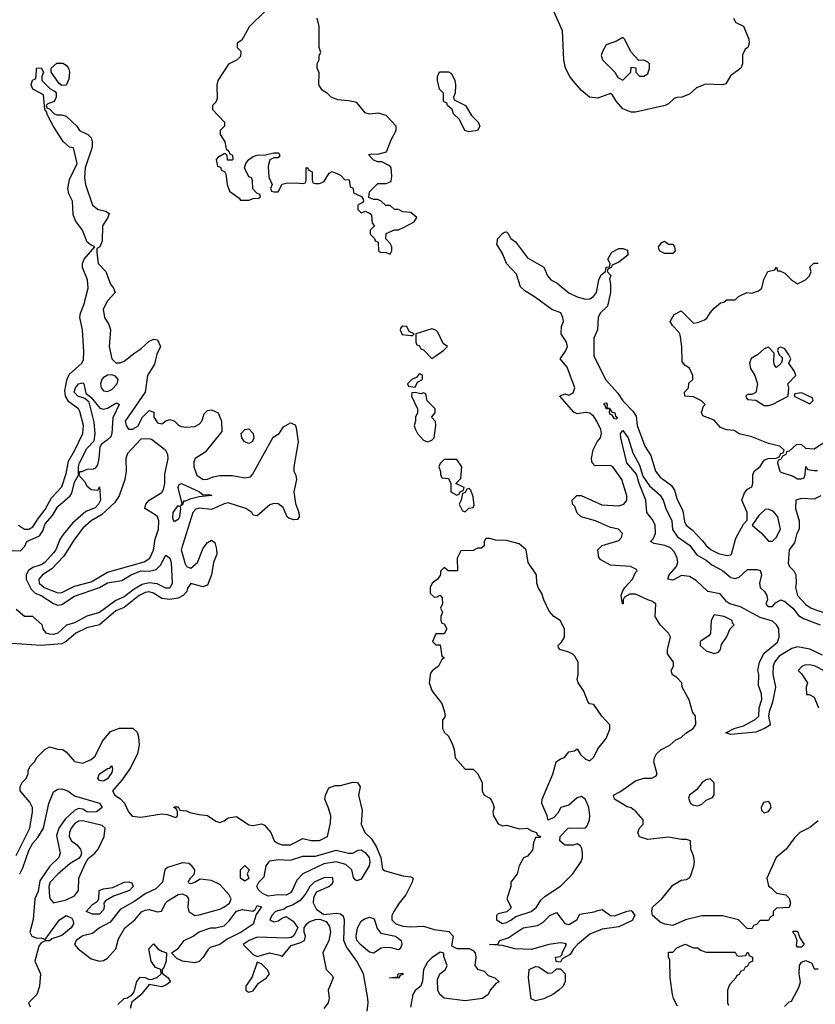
# Model space of a CAD drawing. Header units: inches. Extents: x 2601682 to 2755810, y 449311 to 584050.
# Tile 277 of 505: x 2672567 to 2676396, y 463862 to 468603. Entities that reach past the tile are written whole.
import ezdxf

# ---------------------------------------------------------------- set-up
doc = ezdxf.new("R2010")
doc.units = ezdxf.units.IN
doc.header["$MEASUREMENT"] = 0
doc.layers.add('C6476', color=7, linetype='Continuous')

msp = doc.modelspace()

# ---------------------------------------------------------------- linework, layer by layer
at = {"layer": 'C6476', "color": 2}
for points, elevation in [([(2673750, 468646), (2673671.6, 468568.4), (2673636, 468504), (2673614, 468490), (2673614, 468470), (2673631.6, 468451.6), (2673630, 468426), (2673614, 468410), (2673571.6, 468388.4), (2673521, 468310), (2673516, 468290), (2673516.9, 468223.1), (2673510, 468206), (2673494, 468190), (2673494, 468170), (2673552, 468110), (2673552, 468090), (2673532, 468070), (2673532, 468050), (2673554.8, 468014.8), (2673561, 467981), (2673574, 467970), (2673578, 467958), (2673591.6, 467951.6), (2673592, 467930), (2673590, 467926), (2673567.3, 467927.3), (2673566, 467950), (2673558, 467958), (2673550, 467958), (2673519.6, 467940.4), (2673512, 467930), (2673518, 467898), (2673532.7, 467892.7), (2673538, 467878), (2673552.7, 467872.7), (2673559.6, 467859.6), (2673564.7, 467810), (2673576.9, 467776.9), (2673623.6, 467743.6), (2673630, 467734), (2673670, 467734), (2673690, 467742), (2673716.4, 467743.6), (2673726, 467750), (2673722, 467762), (2673707.3, 467767.3), (2673688.4, 467788.4), (2673687.3, 467827.3), (2673682, 467842), (2673670, 467846), (2673648.7, 467890), (2673655.3, 467910), (2673669.3, 467930.7), (2673690, 467944.7), (2673710, 467951.3), (2673750, 467952), (2673790, 467962), (2673810, 467962), (2673816, 467956), (2673818, 467950), (2673810, 467938), (2673790, 467938), (2673771.3, 467928.7), (2673762, 467898), (2673765.4, 467845.4), (2673782, 467810), (2673774, 467790), (2673778, 467778), (2673790, 467774), (2673810, 467774), (2673829.2, 467810.8), (2673850, 467816), (2673898, 467818), (2673930, 467814), (2673942, 467818), (2673946, 467830), (2673946, 467890), (2673950, 467891.3), (2673958, 467878), (2673974, 467870), (2673974, 467830), (2673978, 467818), (2673990, 467814), (2674010, 467814), (2674030, 467822), (2674056.4, 467863.6), (2674070, 467872), (2674110, 467854), (2674130, 467834), (2674152.7, 467832.7), (2674158, 467798), (2674171.6, 467791.6), (2674174, 467770), (2674211.6, 467751.6), (2674219.6, 467739.6), (2674222, 467730), (2674216.9, 467723.1), (2674194, 467710), (2674194, 467690), (2674210, 467674), (2674230, 467682), (2674254, 467670), (2674259.6, 467659.6), (2674263.6, 467623.6), (2674274, 467610), (2674254, 467590), (2674254, 467570), (2674274, 467550), (2674278, 467538), (2674291.6, 467531.6), (2674294, 467490), (2674303.6, 467483.6), (2674330, 467482), (2674350, 467474), (2674358, 467490), (2674358, 467510), (2674350, 467526), (2674328.4, 467548.4), (2674330, 467574), (2674370, 467592), (2674390, 467592), (2674416.4, 467603.6), (2674466, 467630), (2674478, 467650), (2674450, 467675.3), (2674410, 467678), (2674390, 467688.7), (2674370, 467689), (2674350, 467708), (2674328.4, 467708.4), (2674306, 467730), (2674290, 467738), (2674270, 467738), (2674247.3, 467747.3), (2674250, 467774), (2674290, 467814), (2674330, 467814), (2674355.3, 467824.7), (2674358, 467850), (2674355.3, 467890), (2674350, 467898), (2674310, 467918), (2674290, 467918), (2674270, 467926), (2674246, 467954), (2674262, 467958), (2674290, 467956), (2674332.5, 467967.5), (2674354.6, 468025.4), (2674378, 468070), (2674378, 468090), (2674330, 468142), (2674293.6, 468153.6), (2674250, 468148.7), (2674230, 468155.3), (2674190, 468204), (2674150, 468213.2), (2674098, 468218), (2674066, 468230), (2674048.4, 468248.4), (2674023.1, 468263.1), (2674006, 468290), (2674007.3, 468347.3), (2673998, 468370), (2673998, 468390), (2674008, 468410), (2674008, 468430), (2674015.3, 468444.7), (2674008, 468470), (2674008.7, 468570), (2673999, 468610)], 10), ([(2676002, 468610), (2676014, 468590), (2676050, 468572), (2676076, 468510), (2676078, 468490), (2676071, 468470), (2676058, 468462), (2676046.4, 468433.6), (2676046, 468390), (2676038, 468370), (2675987.7, 468332.3), (2675965.4, 468294.6), (2675950, 468288.7), (2675867.5, 468292.5), (2675824.9, 468275.1), (2675790, 468244), (2675754, 468230), (2675730, 468228.7), (2675716.9, 468223.1), (2675690, 468198), (2675674, 468190), (2675530, 468158), (2675510, 468158), (2675470, 468174), (2675439, 468210), (2675420.4, 468240.4), (2675410, 468248), (2675350, 468225.2), (2675308.7, 468230), (2675270, 468262), (2675230, 468309), (2675214, 468330), (2675194, 468370), (2675185.2, 468410), (2675179, 468550), (2675139.3, 468639.3)], 6), ([(2672560.3, 466170), (2672590, 466150.3), (2672610, 466150.3), (2672630, 466161.3), (2672656.5, 466203.5), (2672690, 466244.4), (2672719.1, 466300.9), (2672770, 466354), (2672790, 466418), (2672802, 466478), (2672832.4, 466530), (2672870, 466611.3), (2672874, 466650), (2672855.9, 466715.9), (2672849.5, 466730), (2672803.6, 466763.6), (2672787.4, 466790), (2672783.8, 466816.2), (2672792.9, 466867.1), (2672805.2, 466894.8), (2672865.2, 466950), (2672873.3, 466966.7), (2672876.1, 467003.9), (2672869.7, 467110), (2672856.9, 467170), (2672858.9, 467190), (2672875.6, 467230), (2672896.9, 467310), (2672893, 467350), (2672869, 467410), (2672868.7, 467430), (2672877.2, 467450), (2672928, 467510), (2672910, 467517.2), (2672892, 467532), (2672869.3, 467590), (2672835.1, 467635.1), (2672824.5, 467664.5), (2672820.9, 467730), (2672803.9, 467763.9), (2672798.4, 467790), (2672805.8, 467834.2), (2672844, 467910), (2672826, 467986), (2672806, 467990), (2672776.4, 468016.4), (2672729.1, 468089.1), (2672698, 468150), (2672698, 468158), (2672688, 468170), (2672682, 468242), (2672630, 468268), (2672622, 468290), (2672628.4, 468311.6), (2672642, 468318), (2672646, 468330), (2672648, 468370), (2672670, 468372), (2672682, 468350), (2672674, 468330), (2672674, 468310), (2672714, 468270), (2672738, 468258), (2672742, 468250), (2672742, 468230), (2672732, 468210), (2672702, 468198), (2672694, 468190), (2672698, 468178), (2672710, 468174), (2672731.6, 468151.6), (2672744.7, 468144.7), (2672770, 468144.7), (2672790, 468138), (2672842, 468090), (2672854, 468070), (2672894, 468050), (2672910, 468034), (2672915.3, 468015.3), (2672914.8, 467990), (2672881, 467890), (2672878, 467842), (2672883, 467810), (2672917.3, 467710), (2672944.7, 467690), (2672982, 467682), (2672998, 467670), (2672990.7, 467650), (2672964.4, 467610), (2672963.5, 467536.5), (2672952, 467510), (2672938, 467502), (2672938, 467482), (2672944, 467430), (2672981.6, 467390), (2673003.8, 467330), (2673018.8, 467310), (2673026, 467290), (2672990, 467249.2), (2672968.2, 467210), (2672974.4, 467170), (2672995.9, 467135.9), (2673004.2, 467110), (2672997.3, 467030), (2673010.8, 466970), (2673030, 466950.8), (2673050, 466950.8), (2673070, 466958.8), (2673120.2, 466999.8), (2673150, 467018), (2673190, 467056), (2673210, 467064.7), (2673230, 467062), (2673244.7, 467030), (2673227.5, 466992.5), (2673215.5, 466944.5), (2673182, 466890), (2673171, 466810), (2673074.8, 466670), (2673078.8, 466650), (2673090, 466631.3), (2673110, 466632), (2673134.6, 466645.4), (2673158, 466690), (2673190, 466722), (2673212.7, 466712.7), (2673212, 466690), (2673230, 466662), (2673250, 466658), (2673270, 466672), (2673290, 466678), (2673310, 466672), (2673330.9, 466650.9), (2673344, 466644), (2673370, 466640.7), (2673410, 466644.9), (2673430, 466656), (2673444, 466670), (2673454, 466706), (2673470, 466722), (2673490, 466724.7), (2673522, 466710), (2673538, 466670), (2673538.8, 466621.2), (2673459.5, 466520.5), (2673411, 466490), (2673405.3, 466474.7), (2673404.9, 466450), (2673419.1, 466410), (2673450, 466388.5), (2673470, 466390.5), (2673497.7, 466402.3), (2673530, 466408.9), (2673590, 466408.8), (2673650, 466398), (2673677.2, 466402.8), (2673687.2, 466412.8), (2673786.8, 466593.2), (2673815.3, 466610), (2673836.4, 466643.6), (2673870, 466662), (2673892.7, 466652.7), (2673898, 466638), (2673906.8, 466570), (2673886.8, 466450), (2673886.8, 466430), (2673896, 466410), (2673898.8, 466390), (2673885.5, 466330), (2673894.4, 466274.4), (2673910.8, 466230), (2673911, 466209), (2673903.6, 466196.4), (2673885.4, 466194.6), (2673862.5, 466202.5), (2673854, 466210), (2673834.5, 466254.5), (2673810, 466271.8), (2673790, 466273.6), (2673770, 466266.6), (2673710, 466214), (2673690, 466218), (2673684, 466230), (2673655.3, 466250), (2673570, 466276.3), (2673550, 466272.8), (2673490, 466245.1), (2673430, 466250.9), (2673414, 466246), (2673400.4, 466230), (2673344.4, 466050), (2673362.9, 465982.9), (2673370, 465970.8), (2673390, 465962.8), (2673422.7, 465990), (2673450, 466058), (2673470, 466086), (2673490, 466098), (2673505.4, 466085.4), (2673514.4, 466054.4), (2673514.8, 466030), (2673498.8, 465990), (2673490.5, 465930), (2673470, 465881.2), (2673447.5, 465872.5), (2673390, 465888), (2673374, 465866), (2673370.6, 465850), (2673354, 465830), (2673330, 465818), (2673290, 465811), (2673250, 465815.8), (2673210, 465842), (2673190, 465848.2), (2673170, 465844.7), (2673141.3, 465830), (2673070, 465773.3), (2673030, 465756.8), (2672950.2, 465689.8), (2672890, 465675.1), (2672837.3, 465650), (2672790.3, 465609.7), (2672770, 465598.7), (2672670, 465589.4), (2672530, 465599)], 6), ([(2676410, 464745.2), (2676370, 464714), (2676322, 464690), (2676295.3, 464664.7), (2676256, 464610), (2676207.3, 464570), (2676163, 464470), (2676170.8, 464430.8), (2676184, 464424), (2676210, 464398), (2676254, 464390), (2676270, 464374), (2676276, 464350), (2676270.9, 464329.1), (2676210, 464326), (2676194, 464310), (2676194, 464290), (2676178, 464282), (2676170, 464266), (2676130, 464266), (2676112.7, 464247.3), (2676098, 464242), (2676090, 464226), (2676067.3, 464227.3), (2676026, 464270), (2675948.9, 464288.9), (2675850, 464288.7), (2675771, 464269), (2675710, 464242), (2675671.3, 464248.7), (2675650, 464257.2), (2675612.7, 464290), (2675609.5, 464310), (2675613.2, 464330), (2675658, 464370), (2675710, 464436), (2675750, 464461), (2675776.5, 464463.5), (2675790, 464471.3), (2675797, 464483), (2675811.8, 464528.2), (2675814, 464550), (2675810, 464578), (2675797.2, 464610), (2675795.3, 464650), (2675776.5, 464656.5), (2675750, 464656), (2675690, 464667), (2675590, 464655.3), (2675550, 464669.2), (2675542, 464690), (2675549.2, 464710.8), (2675568, 464730), (2675568, 464750), (2675534, 464790), (2675510, 464809), (2675490, 464813.2), (2675429.6, 464849.6), (2675424, 464870), (2675454.8, 464885.2), (2675530, 464939.1), (2675570.8, 464950.8), (2675610, 464951.3), (2675630, 464962), (2675635.3, 464970), (2675619.3, 465030), (2675622.7, 465050), (2675631.9, 465068.1), (2675651.9, 465088.1), (2675695.3, 465110), (2675724.5, 465135.5), (2675750, 465147.3), (2675772.1, 465167.9), (2675808.7, 465190), (2675821.2, 465210), (2675819, 465250), (2675805.2, 465270), (2675789.1, 465329.1), (2675755.3, 465390), (2675753.2, 465410), (2675730, 465435.3), (2675708.9, 465448.9), (2675703.1, 465463.1), (2675702, 465470), (2675714, 465490), (2675714, 465510), (2675685.2, 465550), (2675685.2, 465570), (2675699, 465630), (2675689, 465650), (2675649.6, 465689.6), (2675626, 465730), (2675628.7, 465790), (2675610, 465804), (2675589.2, 465809.2), (2675530, 465837.2), (2675503.5, 465836.5), (2675478, 465822), (2675471.3, 465810), (2675471.3, 465790), (2675468, 465790), (2675462, 465830), (2675468.7, 465850), (2675479, 465870), (2675516, 465910), (2675530, 465942), (2675538, 465950), (2675535.3, 465955.3), (2675506, 465970), (2675410, 465977.2), (2675363.2, 466003.2), (2675353.6, 466013.6), (2675349.3, 466050.7), (2675370, 466070.8), (2675450, 466096), (2675464, 466110), (2675468.7, 466130), (2675448, 466150), (2675410, 466158), (2675338, 466190), (2675269.1, 466209.1), (2675250, 466228), (2675239, 466259), (2675228, 466270), (2675226, 466290), (2675248.4, 466311.6), (2675268.4, 466311.6), (2675367.9, 466267.9), (2675450, 466263), (2675474, 466270), (2675481.5, 466278.5), (2675489.2, 466290), (2675489.2, 466310), (2675465.2, 466390), (2675422, 466450), (2675410, 466456), (2675334.6, 466454.6), (2675322, 466470), (2675319.3, 466490), (2675327.3, 466532.7), (2675346, 466570), (2675362.7, 466590), (2675366.6, 466610), (2675364.5, 466630), (2675345.1, 466670), (2675330, 466692), (2675310, 466709.4), (2675290, 466711.8), (2675250, 466706), (2675234.2, 466714.2), (2675166, 466790), (2675190, 466802), (2675210, 466796), (2675230, 466806), (2675239.3, 466830), (2675201.2, 466930), (2675168, 466970), (2675193.4, 467006.6), (2675202.7, 467030), (2675198, 467050), (2675172.7, 467090), (2675174, 467126), (2675184, 467150), (2675181.2, 467170), (2675171.4, 467191.4), (2675127.5, 467207.5), (2675050, 467266), (2674997.5, 467297.5), (2674976.5, 467316.5), (2674957.5, 467377.5), (2674909.1, 467429.1), (2674890, 467478), (2674863.1, 467523.1), (2674868.7, 467550), (2674890, 467574), (2674900.4, 467579.6), (2674910, 467582), (2674916, 467576), (2674931.3, 467550), (2674952.8, 467532.8), (2675010, 467456), (2675090, 467412), (2675106.8, 467370), (2675122.8, 467350), (2675154.2, 467334.2), (2675210, 467288), (2675250, 467268.2), (2675290, 467258), (2675310, 467258.8), (2675328.7, 467270), (2675342.7, 467290), (2675354, 467350), (2675364.7, 467375.3), (2675386, 467390), (2675390, 467412), (2675406, 467414), (2675408, 467430), (2675398, 467450), (2675416.4, 467483.6), (2675450, 467502), (2675470, 467502), (2675492.7, 467492.7), (2675494, 467470), (2675450, 467435.3), (2675418, 467422), (2675414, 467410), (2675398, 467402), (2675394, 467390), (2675411.1, 467371.1), (2675406, 467354), (2675411, 467330), (2675410.8, 467290), (2675395.5, 467224.5), (2675361, 467190), (2675350.8, 467170), (2675348, 467110), (2675330.6, 467069.4), (2675330, 466984.7), (2675385.5, 466870), (2675445.3, 466805.3), (2675470, 466767.3), (2675518, 466718), (2675534.2, 466694.2), (2675539.3, 466650), (2675576.3, 466550), (2675605.1, 466505.1), (2675626.4, 466430), (2675650, 466400.7), (2675702.4, 466362.4), (2675718, 466338), (2675730, 466298), (2675758, 466238), (2675767.2, 466187.2), (2675774.8, 466170), (2675804.7, 466144.7), (2675853.8, 466093.8), (2675870, 466070.8), (2675894.8, 466050), (2675930, 466033.4), (2675970, 466024), (2675990, 466026), (2675993.2, 466030), (2676013.6, 466106.4), (2676050, 466174), (2676067.3, 466192.7), (2676068, 466230), (2676042, 466290), (2676054.6, 466325.4), (2676070, 466342), (2676090, 466354), (2676095.3, 466370), (2676095.3, 466410), (2676102, 466430), (2676130, 466452), (2676150, 466482), (2676168.9, 466491.1), (2676207.3, 466492.7), (2676222, 466498), (2676230, 466514), (2676242, 466518), (2676246, 466530), (2676226, 466550), (2676170, 466562), (2676090, 466594), (2676030, 466608.7), (2676004.7, 466624.7), (2675969.1, 466629.1), (2675940.2, 466640.2), (2675910, 466675.3), (2675855.3, 466695.3), (2675848.9, 466711.1), (2675858, 466742), (2675866, 466750), (2675848.4, 466768.4), (2675810, 466788), (2675768, 466790), (2675766, 466810), (2675786, 466830), (2675787.3, 466852.7), (2675806, 466870), (2675806, 466890), (2675790, 466926), (2675770, 466938), (2675755.3, 466955.3), (2675753.2, 467030), (2675745.6, 467085.6), (2675739.3, 467099.3), (2675708, 467130), (2675698, 467150), (2675716.4, 467183.6), (2675750, 467202), (2675810, 467142), (2675830, 467144.7), (2675862, 467158), (2675874.6, 467165.4), (2675890, 467192), (2675910, 467214), (2675940.4, 467239.6), (2675956.4, 467243.6), (2675970, 467254), (2676010, 467254), (2676026, 467270), (2676066, 467290), (2676090, 467286), (2676123.1, 467296.9), (2676138, 467310), (2676148.4, 467351.6), (2676168, 467390), (2676202, 467398), (2676210, 467412), (2676214, 467394), (2676226, 467394), (2676250, 467382), (2676282, 467350), (2676310, 467332), (2676348.9, 467351.1), (2676368, 467370), (2676375.3, 467390), (2676369, 467411), (2676389.3, 467430.7), (2676410, 467431)], 6), ([(2672530, 466046.8), (2672570, 466046), (2672591.7, 466068.3), (2672601.2, 466090), (2672661.3, 466118.7), (2672677.4, 466142.6), (2672690, 466175.5), (2672724.4, 466215.6), (2672750, 466259.1), (2672809.7, 466310.3), (2672816.9, 466323.1), (2672830, 466376), (2672849.3, 466410), (2672849.6, 466449.6), (2672855.1, 466470), (2672890, 466538), (2672924.5, 466575.5), (2672929.6, 466610), (2672925.3, 466665.3), (2672901.2, 466761.2), (2672879.6, 466779.6), (2672846, 466790), (2672828.4, 466810), (2672835.1, 466830), (2672849.5, 466850), (2672870, 466854.8), (2672874.8, 466850), (2672885.2, 466805.2), (2672910, 466784.7), (2672952.8, 466732.8), (2672970, 466727.3), (2672990, 466733), (2673030, 466757.3), (2673037.3, 466757.3), (2673044.7, 466750), (2673014.6, 466685.4), (2673010.3, 466610), (2673004.7, 466595.3), (2672990, 466579.5), (2672959.8, 466560.2), (2672952.7, 466547.3), (2672948.2, 466490), (2672940.5, 466459.5), (2672930, 466444), (2672920.7, 466439.3), (2672890, 466437.2), (2672866, 466426), (2672854, 466426), (2672852, 466410), (2672879.3, 466379.3), (2672890, 466358), (2672910, 466341), (2672942, 466338), (2672950, 466354), (2672955.8, 466290), (2672946.4, 466270), (2672930, 466253.6), (2672884.9, 466235), (2672820.5, 466179.5), (2672775.3, 466124.7), (2672760.3, 466099.7), (2672740.4, 466050), (2672730, 466037), (2672688, 465990), (2672670, 465978.9), (2672630, 465966), (2672608.4, 465951.6), (2672598, 465930), (2672598, 465910), (2672622, 465862), (2672641.4, 465841.4), (2672670.6, 465830), (2672730, 465792.2), (2672750, 465784.9), (2672770, 465787.7), (2672830, 465827.6), (2672950.9, 465869.1), (2672990, 465891.8), (2673057.7, 465902.3), (2673103.7, 465930), (2673149.2, 465950), (2673191.5, 465948.5), (2673223.5, 465956.5), (2673243.8, 465976.2), (2673270, 466024.7), (2673290, 466011.3), (2673296.4, 465990), (2673300.3, 465890), (2673290, 465866), (2673270, 465866.3), (2673227.6, 465887.6), (2673190, 465891.3), (2673156.7, 465883.3), (2673118.4, 465861.6), (2673070, 465825.1), (2673030, 465806.6), (2672950, 465749.6), (2672890, 465731.6), (2672830, 465699.7), (2672791.4, 465688.6), (2672750, 465649.7), (2672730, 465643.5), (2672710, 465644.7), (2672694, 465650), (2672679, 465670), (2672675.3, 465690), (2672630, 465729.2), (2672590, 465729), (2672550, 465762.7)], 2), ([(2676430, 465543), (2676370, 465571.8), (2676310, 465582.9), (2676283.7, 465576.3), (2676221.5, 465538.5), (2676200.4, 465510), (2676194, 465490), (2676192.3, 465452.3), (2676204.9, 465390), (2676190, 465318), (2676173.4, 465270), (2676170.7, 465250), (2676178, 465210), (2676174.8, 465205.2), (2676152, 465190), (2676110, 465172.7), (2675990, 465162), (2675966, 465170), (2676006, 465190), (2676050, 465202.8), (2676107, 465233), (2676124, 465250), (2676126.6, 465290), (2676138, 465330), (2676136.6, 465356.6), (2676123.2, 465396.8), (2676123.7, 465450), (2676119.3, 465470), (2676127.3, 465510), (2676150, 465553), (2676214.2, 465605.8), (2676222.4, 465630), (2676220.5, 465670), (2676209.6, 465690), (2676190, 465707.8), (2676130, 465724.7), (2676035.6, 465775.6), (2675985.2, 465790), (2675970, 465800.9), (2675938.6, 465838.6), (2675879, 465850), (2675822.6, 465902.6), (2675790, 465921.6), (2675752.7, 465927.3), (2675710, 465904.5), (2675686, 465910), (2675693.2, 465930), (2675727.3, 465970), (2675733.6, 465990), (2675731.8, 466010), (2675718.8, 466038.8), (2675699.7, 466059.7), (2675671.6, 466071.6), (2675621.2, 466081.2), (2675602, 466090), (2675616.2, 466103.8), (2675627.3, 466130), (2675626, 466170), (2675613.7, 466193.7), (2675585.2, 466230), (2675579.6, 466290), (2675547.8, 466370), (2675535.1, 466415.1), (2675488.2, 466470), (2675459.3, 466590), (2675459, 466610), (2675470, 466624.7), (2675494.9, 466590), (2675518, 466518), (2675550, 466458), (2675565.2, 466405.2), (2675598, 466358), (2675650, 466313.4), (2675663.8, 466290), (2675676.4, 466250), (2675704.9, 466190), (2675708.8, 466148.8), (2675732.9, 466112.9), (2675790, 466072.7), (2675826.5, 466026.5), (2675870, 466001.3), (2675898.5, 465978.6), (2675950, 465950.4), (2675990, 465917.1), (2676010, 465912.7), (2676030, 465919.1), (2676070, 465956.3), (2676115.2, 465955.2), (2676130.5, 465950.5), (2676137.3, 465930), (2676127.3, 465890), (2676130.7, 465870), (2676150.7, 465850), (2676162.8, 465830), (2676166, 465810), (2676158, 465790), (2676163.5, 465783.5), (2676170, 465778), (2676190, 465778), (2676205.2, 465794.8), (2676229.5, 465810.5), (2676250, 465802), (2676287.7, 465770), (2676315.1, 465735.1), (2676339.5, 465719.5), (2676418.8, 465690)], 2), ([(2676450, 466574), (2676390, 466535.3), (2676350, 466538), (2676330, 466558), (2676303.6, 466556.4), (2676270, 466526), (2676258, 466522), (2676254, 466510), (2676238, 466502), (2676230, 466486), (2676218, 466482), (2676214, 466470), (2676224.7, 466430), (2676230, 466424.7), (2676290, 466404.7), (2676310, 466392), (2676327.3, 466392.7), (2676342, 466398), (2676347.3, 466412.7), (2676350, 466452), (2676358, 466438), (2676390, 466432), (2676407.3, 466432.7)], 6), ([(2676422, 466310), (2676390, 466294), (2676330, 466297.2), (2676302, 466290), (2676301, 466250), (2676318.8, 466190), (2676318.8, 466150), (2676306.8, 466130), (2676296.3, 466083.7), (2676271, 466050), (2676266, 465986), (2676271.1, 465971.1), (2676292, 465950), (2676302, 465930), (2676304.7, 465890), (2676300.7, 465870), (2676310, 465831.3), (2676350, 465788.2), (2676376, 465770), (2676450, 465744.9)], 6), ([(2676444.8, 465464.8), (2676395.3, 465490), (2676370, 465497.2), (2676345.4, 465494.6), (2676331.6, 465488.4), (2676314, 465470), (2676330, 465454), (2676358, 465410), (2676352, 465390), (2676354, 465354), (2676366, 465354), (2676390, 465342), (2676412, 465290)], 6), ([(2672550, 464579.1), (2672614.7, 464710), (2672629, 464789), (2672628.7, 464810), (2672615.5, 464835.5), (2672568.7, 464890), (2672568.9, 464911.1), (2672578, 464930), (2672598, 464950), (2672607.3, 464972.7), (2672608, 464990), (2672618, 465010), (2672638, 465030), (2672649.3, 465050.7), (2672688, 465090), (2672710, 465102), (2672750, 465090.8), (2672772, 465090), (2672790, 465078), (2672830, 465031.3), (2672870, 465022.8), (2672910, 465041), (2672930, 465058), (2672965.2, 465130), (2673003.6, 465176.4), (2673047.6, 465192.4), (2673111.9, 465191.9), (2673132.2, 465172.2), (2673138, 465150), (2673142, 465110), (2673133.4, 465070), (2673099.5, 465000.5), (2673058.2, 464941.8), (2673014, 464890), (2673024, 464870), (2673052.1, 464852.1), (2673070.4, 464830.4), (2673090.8, 464790), (2673108.1, 464768.1), (2673150, 464764), (2673250, 464778.8), (2673276, 464776), (2673318, 464762), (2673326, 464770), (2673326, 464790), (2673322, 464802), (2673308, 464810), (2673310, 464814), (2673330, 464814), (2673338, 464798), (2673370, 464794), (2673385.4, 464785.4), (2673430, 464776), (2673470, 464771), (2673510, 464744.7), (2673530, 464738), (2673550, 464746), (2673570, 464761), (2673610, 464766), (2673670, 464726.8), (2673690, 464722.8), (2673730, 464731.3), (2673745.4, 464725.4), (2673776, 464690), (2673791.3, 464650), (2673810, 464636), (2673830, 464630.8), (2673870, 464630.8), (2673930, 464661), (2673970, 464651), (2674008.9, 464651.1), (2674048, 464670), (2674063.1, 464736.9), (2674064, 464770), (2674052.1, 464812.1), (2674035.3, 464850), (2674038, 464870), (2674055.3, 464904.7), (2674084.7, 464915.3), (2674110, 464916), (2674170, 464931.3), (2674192, 464930), (2674204.7, 464910), (2674197.3, 464870), (2674215.2, 464795.2), (2674210.4, 464730), (2674228.2, 464690), (2674259.3, 464659.3), (2674282.7, 464622.8), (2674304.6, 464570), (2674313.2, 464513.2), (2674325.5, 464505.5), (2674410, 464481.7), (2674450, 464476.3), (2674461, 464470), (2674456.3, 464450), (2674425.7, 464390), (2674392.7, 464350), (2674368, 464310), (2674358, 464290), (2674358, 464270), (2674377.3, 464250), (2674410, 464239.5), (2674450, 464235.3), (2674510, 464239.1), (2674562, 464222), (2674632.3, 464212.3), (2674653.4, 464190), (2674644.7, 464144.7), (2674670, 464131), (2674730, 464130.6), (2674750, 464121), (2674758.8, 464110), (2674762.8, 464090), (2674758, 464050), (2674770, 464032), (2674802, 464022), (2674822, 464002), (2674854, 463990), (2674874, 463970), (2674858, 463962), (2674831.3, 463930), (2674822, 463910), (2674794, 463890), (2674710, 463879.3), (2674610, 463892.7), (2674589.6, 463909.6), (2674579.3, 463930), (2674578, 463982), (2674588.7, 464010), (2674615.3, 464030), (2674624, 464050), (2674608, 464092), (2674608, 464108), (2674590, 464114), (2674550, 464086), (2674530, 464065.2), (2674510.7, 464030), (2674506, 463974), (2674498, 463950), (2674470.4, 463929.6), (2674459.1, 463910), (2674448.1, 463848.1)], 6), ([(2672566.6, 464490), (2672581.2, 464518.8), (2672610, 464602.8), (2672630, 464638), (2672654.3, 464665.7), (2672682, 464710), (2672706.3, 464830), (2672730, 464886), (2672750, 464898), (2672770, 464900.7), (2672798, 464890), (2672830, 464866), (2672950, 464830.5), (2672962.8, 464810), (2672936, 464790), (2672912.8, 464787.2), (2672889.8, 464789.8), (2672870, 464802), (2672850, 464804.5), (2672830, 464796), (2672786.1, 464753.9), (2672755.8, 464710), (2672744.4, 464675.6), (2672760.7, 464590), (2672755.5, 464570), (2672711.8, 464528.2), (2672663.1, 464456.9), (2672654.9, 464405.1), (2672638.8, 464370), (2672631.6, 464271.6), (2672616, 464210), (2672624.7, 464190), (2672650, 464181), (2672670, 464182), (2672690, 464174), (2672759, 464270), (2672790, 464290.6), (2672816.9, 464276.9), (2672824.7, 464264.7), (2672826, 464250), (2672814, 464230), (2672770, 464193.2), (2672722, 464178), (2672710, 464168.7), (2672690, 464168), (2672670, 464158), (2672658, 464142), (2672638.8, 464070), (2672667, 464010), (2672662.4, 463950), (2672649, 463910), (2672608.9, 463870), (2672616.4, 463850)], 2), ([(2674239, 463830), (2674244.5, 463870), (2674242, 463890), (2674220.7, 464010), (2674189.5, 464070), (2674139.7, 464139.7), (2674126, 464170), (2674129.2, 464270), (2674125.2, 464285.2), (2674110, 464296), (2674090, 464299.3), (2674030, 464294), (2673997.5, 464317.5), (2673981.2, 464350), (2673982.7, 464377.3), (2673996, 464404), (2674054, 464430), (2674070, 464442.8), (2674076, 464450), (2674074, 464470), (2674070, 464472.3), (2674030, 464472), (2673984.7, 464450), (2673962.8, 464430), (2673944.1, 464395.9), (2673917.3, 464362.7), (2673879.9, 464340.1), (2673851.3, 464330), (2673839.8, 464320.2), (2673798, 464310), (2673780.7, 464290), (2673771.3, 464270), (2673790, 464258.8), (2673810, 464264), (2673830, 464278), (2673850, 464284.7), (2673882.8, 464262.8), (2673904.7, 464230), (2673886.8, 464193.2), (2673875.3, 464184.7), (2673850, 464181.2), (2673710, 464185.2), (2673671.3, 464170), (2673642, 464150), (2673690, 464102), (2673710, 464092), (2673769.3, 464110.7), (2673818.8, 464098.8), (2673830, 464092), (2673874, 464146), (2673920.2, 464159.8), (2673938, 464170), (2673942, 464190), (2673935.3, 464210), (2673935.3, 464230), (2673948, 464250), (2673960.2, 464259.8), (2673990, 464271.3), (2674012, 464272), (2674041, 464261), (2674057.3, 464237.3), (2674062.8, 464210), (2674054.8, 464170), (2674026, 464110), (2674042, 464030), (2674070, 464002), (2674076, 463990), (2674051.3, 463930), (2674056, 463890), (2674050.8, 463870), (2674030, 463842)], 6), ([(2673038.9, 463861.1), (2673069.7, 463890.4), (2673086.3, 463893.7), (2673109.3, 463910.7), (2673117.2, 463922.8), (2673130, 463972), (2673146.6, 463993.4), (2673170.9, 463990.9), (2673190, 463982), (2673203.6, 463983.6), (2673228.9, 463991.1), (2673248, 464010), (2673246, 464030), (2673219.5, 464039.5), (2673199.5, 464070), (2673188.7, 464130), (2673210, 464154), (2673232, 464130), (2673250, 464118), (2673274, 464110), (2673271.3, 464071.3), (2673261, 464039), (2673252, 464030), (2673252.7, 464012.7), (2673282, 463990), (2673292, 463970), (2673270, 463954), (2673250, 463947.3), (2673190, 463958), (2673150, 463908), (2673106.4, 463873.6), (2673098, 463842)], 2), ([(2675733.2, 463853.2), (2675714, 463890), (2675709.3, 463909.3), (2675697.2, 463990), (2675695.3, 464075.3), (2675689, 464090), (2675690, 464114), (2675710, 464114), (2675730, 464134), (2675770, 464152), (2675810, 464134), (2675830, 464134), (2675843.6, 464123.6), (2675870, 464114), (2676010, 464114), (2676018, 464098), (2676030, 464094), (2676062, 464098), (2676067.3, 464112.7), (2676072.7, 464112.7), (2676078, 464098), (2676094, 464090), (2676094, 464070), (2676078, 464062), (2676070, 464046), (2676058, 464042), (2676050, 464026), (2676038, 464022), (2676030, 464006), (2676018, 464002), (2676014, 463990), (2675983.6, 463956.4), (2675974, 463930), (2675974, 463870), (2675978, 463858)], 6), ([(2676247.3, 463852.7), (2676270, 463874), (2676282, 463878), (2676316.5, 463943.5), (2676324, 463970), (2676318, 464010), (2676319.3, 464050), (2676330, 464066), (2676350, 464074), (2676379.8, 464059.8), (2676390, 464034), (2676410, 464034)], 6)]:
    msp.add_lwpolyline(points, dxfattribs=dict(at, elevation=elevation))
for points, elevation in [([(2675470, 468518), (2675439.6, 468500.4), (2675390, 468482), (2675371, 468450), (2675364.7, 468430), (2675372, 468410), (2675431.1, 468351.1), (2675445.4, 468325.4), (2675470, 468312), (2675508, 468350), (2675510, 468374), (2675532, 468372), (2675532, 468350), (2675550, 468332), (2675570, 468332), (2675590, 468342), (2675598, 468370), (2675598, 468390), (2675590, 468398), (2675570, 468408), (2675547.3, 468407.3), (2675510, 468446), (2675478, 468510)], 6), ([(2672770, 468286), (2672756.4, 468296.4), (2672718, 468350), (2672718, 468370), (2672745.6, 468394.4), (2672774.4, 468394.4), (2672790, 468384.7), (2672801, 468370), (2672806, 468350), (2672803.6, 468316.4), (2672790, 468288)], 6), ([(2674730, 468064), (2674709.5, 468069.5), (2674683.1, 468123.1), (2674655.3, 468150), (2674648, 468170), (2674626, 468190), (2674622, 468202), (2674606, 468210), (2674606, 468250), (2674588, 468268), (2674578, 468310), (2674578, 468330), (2674588, 468352), (2674630, 468352), (2674644.7, 468344.7), (2674661, 468310), (2674664.7, 468290), (2674662, 468250), (2674654, 468230), (2674658, 468218), (2674712, 468190), (2674742, 468142), (2674774, 468110), (2674782, 468090), (2674770, 468069)], 6), ([(2675690, 467522), (2675710, 467522), (2675718, 467510), (2675722, 467490), (2675710, 467478), (2675670, 467478), (2675646, 467490), (2675642, 467510), (2675658, 467530), (2675670, 467536)], 6), ([(2674410, 467128), (2674401, 467119), (2674398, 467110), (2674407.5, 467087.5), (2674450, 467082), (2674458, 467082), (2674466, 467090), (2674442, 467102), (2674430, 467126)], 10), ([(2674550, 467115.3), (2674474, 467090), (2674474, 467050), (2674478, 467038), (2674490, 467034), (2674498, 467018), (2674510, 467014), (2674550, 466972), (2674570, 466984.7), (2674608.4, 467011.6), (2674626, 467030), (2674604.7, 467044.7), (2674579, 467099), (2674570, 467108)], 10), ([(2676230, 467026), (2676218, 467022), (2676214, 467010), (2676222, 466990), (2676236, 466976), (2676236.9, 466963.1), (2676231.1, 466948.9), (2676210, 466928.7), (2676200.4, 466940.4), (2676196.4, 466956.4), (2676198, 466998), (2676170, 467026), (2676150, 467018), (2676118, 466990), (2676088, 466972), (2676078.8, 466950), (2676083.5, 466923.5), (2676104.7, 466890), (2676118, 466850), (2676110, 466808), (2676090, 466798), (2676070, 466798), (2676062, 466790), (2676063.6, 466783.6), (2676070, 466774), (2676110, 466772), (2676150, 466746), (2676170, 466746), (2676189.1, 466750.9), (2676266, 466790), (2676268.7, 466830), (2676264, 466850), (2676302, 466890), (2676295.3, 466910), (2676268, 466950), (2676278, 466970), (2676268, 466990), (2676250, 467018)], 6), ([(2673010, 466893.2), (2672990, 466892.3), (2672970, 466880.9), (2672961.6, 466870), (2672954.9, 466850), (2672959.3, 466830), (2672970, 466816.3), (2672990, 466812.7), (2673010, 466823.1), (2673036.2, 466850), (2673040.9, 466870), (2673027, 466887)], 6), ([(2674490, 466898), (2674478, 466882), (2674454, 466870), (2674434, 466850), (2674438, 466838), (2674470, 466834), (2674482, 466858), (2674506, 466870), (2674506, 466890), (2674496.4, 466896.4)], 10), ([(2674470, 466808), (2674454, 466806), (2674452, 466790), (2674482, 466730), (2674482, 466710), (2674472, 466690), (2674472, 466670), (2674464.7, 466650), (2674470, 466634), (2674482, 466610), (2674510, 466578), (2674530, 466571.3), (2674550, 466578), (2674562, 466590), (2674568.9, 466648.9), (2674568, 466668), (2674548, 466690), (2674566, 466710), (2674566, 466730), (2674528.4, 466768.4), (2674522, 466802), (2674510, 466806), (2674498, 466802)], 10), ([(2676330, 466806), (2676298, 466802), (2676294, 466790), (2676370, 466754), (2676386, 466770), (2676382, 466782)], 6), ([(2675392.7, 466732.7), (2675407.3, 466732.7), (2675414.8, 466714.8), (2675430.6, 466710), (2675434.4, 466694.4), (2675442, 466690), (2675439.6, 466680.4), (2675430, 466682), (2675419, 466699), (2675410, 466702), (2675405.2, 466710), (2675407.3, 466727.3), (2675389.3, 466730), (2675385.2, 466745.2), (2675378, 466750), (2675383.1, 466756.9), (2675390, 466758), (2675394.8, 466750)], 2), ([(2673670, 466562.7), (2673649.2, 466570), (2673636, 466590), (2673632.7, 466610), (2673649.5, 466630.5), (2673670, 466634), (2673690.5, 466610.5), (2673694, 466590), (2673687.3, 466572.7)], 6), ([(2673190, 466585.2), (2673150, 466584), (2673085.2, 466514.8), (2673078, 466490), (2673078.4, 466430), (2673073.4, 466390), (2673045.5, 466310), (2673023.4, 466276.6), (2672960.5, 466219.5), (2672910, 466189.6), (2672870, 466155.6), (2672830, 466102), (2672779.7, 466020.3), (2672720.7, 465959.3), (2672677.1, 465930), (2672658.7, 465910), (2672661.1, 465890), (2672684.9, 465870), (2672750, 465843.6), (2672770, 465845.3), (2672830, 465875.3), (2672910, 465896.5), (2672990, 465943.6), (2673166.4, 465993.6), (2673193, 466010), (2673210.8, 466049.2), (2673218.2, 466101.8), (2673234.3, 466150), (2673236.3, 466190), (2673229.7, 466209.7), (2673219.4, 466219.4), (2673169, 466250), (2673173.2, 466270), (2673189.3, 466290), (2673250, 466326.8), (2673259.1, 466340.9), (2673265.6, 466370), (2673265.6, 466414.4), (2673280.7, 466490), (2673279.3, 466510), (2673269.5, 466529.5), (2673201.2, 466581.2)], 6), ([(2674670, 466486), (2674610, 466486), (2674590, 466466), (2674584.7, 466450), (2674592.7, 466427.3), (2674592.7, 466412.7), (2674598, 466398), (2674630, 466394), (2674642, 466370), (2674642, 466330), (2674670, 466314), (2674682, 466318), (2674686, 466330), (2674702, 466338), (2674706, 466350), (2674666, 466370), (2674690, 466394), (2674695.3, 466450)], 10), ([(2673450, 466316), (2673476.9, 466316.9), (2673492, 466312), (2673430, 466305.1), (2673385.1, 466294.9), (2673364.7, 466284.7), (2673355.3, 466284.7), (2673350, 466268), (2673342, 466262), (2673348, 466272), (2673329.7, 466350.4), (2673334, 466366), (2673346, 466370), (2673431.3, 466330)], 2), ([(2674730, 466346), (2674718, 466342), (2674710, 466326), (2674698, 466322), (2674692, 466290), (2674682, 466270), (2674698, 466238), (2674710, 466234), (2674728.7, 466251.3), (2674750, 466254), (2674754.6, 466265.4), (2674750, 466306), (2674738, 466338)], 10), ([(2673310, 466186), (2673303.6, 466203.6), (2673305.1, 466230), (2673330, 466264.7), (2673339.8, 466259.8), (2673341, 466250), (2673336.4, 466210), (2673330, 466197.2)], 2), ([(2676170, 466246), (2676154.8, 466245.2), (2676123.5, 466216.5), (2676092, 466170), (2676138, 466130), (2676170, 466092), (2676190, 466092), (2676208, 466110), (2676228, 466150), (2676215.3, 466210), (2676195.1, 466235.1)], 6), ([(2674830, 466106), (2674810, 466106), (2674802, 466090), (2674802, 466070), (2674790, 466058), (2674770, 466058), (2674750, 466048), (2674690, 466046), (2674672, 466010), (2674674, 465950), (2674628.9, 465948.9), (2674610, 465966), (2674592, 465948), (2674591.3, 465930), (2674578, 465910), (2674552, 465890), (2674542, 465870), (2674542, 465842), (2674562, 465822), (2674576.4, 465823.6), (2674590, 465832), (2674599.6, 465819.6), (2674602, 465790), (2674592, 465770), (2674602, 465750), (2674594, 465730), (2674594, 465710), (2674598, 465698), (2674610, 465694), (2674622, 465670), (2674610, 465646), (2674570, 465646), (2674554, 465610), (2674570, 465594), (2674590, 465594), (2674598, 465538), (2674611.3, 465530), (2674598, 465522), (2674582, 465490), (2674551.6, 465468.4), (2674543.6, 465456.4), (2674538, 465410), (2674551.3, 465370), (2674598, 465310), (2674612, 465270), (2674614, 465250), (2674602, 465230), (2674602, 465190), (2674611.6, 465171.6), (2674630, 465154), (2674650, 465114), (2674658, 465090), (2674662, 465050), (2674710, 464994), (2674750, 464994), (2674770, 464974), (2674792, 464930), (2674792, 464890), (2674802, 464870), (2674833.2, 464853.2), (2674844.7, 464830), (2674850.8, 464810), (2674844.7, 464790), (2674846.8, 464770), (2674870, 464732), (2674890, 464722), (2674910, 464724.7), (2674970, 464706.8), (2675010, 464711), (2675030, 464698), (2675054, 464690), (2675058, 464678), (2675074, 464670), (2675070, 464666), (2675050, 464666), (2675039.6, 464640.4), (2675035.3, 464604.7), (2675010, 464575.3), (2674991.6, 464568.4), (2674971.3, 464530), (2674961, 464490), (2674931.3, 464450), (2674931.3, 464430), (2674911.3, 464370), (2674930, 464334), (2674930, 464326), (2674911.6, 464308.4), (2674870, 464298), (2674862, 464290), (2674862, 464270), (2674890, 464251.3), (2674910, 464256), (2674930, 464267.3), (2674954, 464286), (2675028.7, 464310), (2675054, 464330), (2675075.5, 464364.5), (2675096.6, 464383.4), (2675170, 464431), (2675229, 464490), (2675269, 464550), (2675275.1, 464570), (2675275.1, 464590), (2675272.1, 464612.1), (2675265.2, 464625.2), (2675250, 464635.3), (2675230, 464629.2), (2675190, 464629), (2675166, 464650), (2675168, 464670), (2675206, 464710), (2675290, 464712), (2675298, 464722), (2675309.3, 464750.7), (2675311.5, 464771.5), (2675306.6, 464810), (2675290, 464849), (2675270, 464863.7), (2675250, 464857), (2675210, 464822), (2675172, 464810), (2675156.9, 464783.1), (2675138, 464762), (2675110, 464748.7), (2675105.2, 464770), (2675079.3, 464830), (2675080.9, 464850), (2675132.3, 464970), (2675149.5, 465030.5), (2675170, 465044.7), (2675189, 465051), (2675210, 465078), (2675236.4, 465083.6), (2675250, 465092), (2675265.4, 465065.4), (2675290, 465042), (2675310, 465034), (2675330, 465052), (2675350, 465092), (2675390, 465142), (2675407.3, 465187.3), (2675407.3, 465207.3), (2675368, 465250), (2675330, 465306), (2675308.4, 465308.4), (2675300.4, 465320.4), (2675282, 465370), (2675255.3, 465410), (2675250, 465426), (2675255.3, 465450), (2675255.3, 465510), (2675238, 465538), (2675228.9, 465548.9), (2675210, 465558), (2675166, 465570), (2675160.4, 465580.4), (2675158, 465590), (2675174.6, 465605.4), (2675188.7, 465630), (2675188.7, 465670), (2675168, 465710), (2675138, 465730), (2675114.6, 465754.6), (2675089.3, 465809.3), (2675080.2, 465840.2), (2675062, 465870), (2675055.3, 465890), (2675054, 465930), (2675013.2, 465990), (2675004, 466050), (2674970, 466079), (2674910, 466095.3), (2674856.4, 466096.4)], 10), ([(2675910, 465738), (2675894, 465710), (2675891.6, 465648.4), (2675883.6, 465636.4), (2675842, 465610), (2675842, 465590), (2675870, 465564.7), (2675910, 465551.3), (2675930, 465558), (2675939, 465570), (2675944.7, 465595.3), (2675968, 465630), (2675986, 465670), (2676006, 465690), (2675998, 465698), (2675995.3, 465710), (2675958, 465730)], 6), ([(2672970, 464936.2), (2672950, 464939.3), (2672942, 464950), (2672949.4, 464970), (2672990, 464997.3), (2673000.4, 464999.6), (2673010.8, 465010.8), (2673014, 464994), (2673010, 464978), (2672990, 464947.8)], 2), ([(2675890, 464948), (2675870, 464944), (2675851.3, 464930), (2675824.9, 464895.1), (2675791.3, 464870), (2675785.4, 464854.6), (2675796, 464830), (2675810, 464820.7), (2675830, 464818.8), (2675850, 464826), (2675870, 464844.7), (2675902, 464858), (2675909, 464871), (2675908.7, 464928.7)], 6), ([(2676170, 464839), (2676146, 464834), (2676134.8, 464810), (2676136.9, 464796.9), (2676150, 464784.7), (2676170, 464791.3), (2676184, 464810), (2676179, 464830)], 6), ([(2672870, 464746.3), (2672850, 464744.7), (2672830, 464731.3), (2672814, 464710), (2672805.7, 464690), (2672804.2, 464670), (2672815.5, 464650), (2672842, 464630), (2672859.1, 464610), (2672864, 464590), (2672860.7, 464579.3), (2672853.2, 464566.8), (2672810, 464540.7), (2672750, 464489.6), (2672713.7, 464450), (2672706.7, 464430), (2672710, 464382), (2672714, 464370), (2672730, 464350.8), (2672790, 464365.7), (2672830, 464384.9), (2672849.5, 464410), (2672852, 464470), (2672881.6, 464538.4), (2672896, 464564), (2672928.7, 464590), (2672944, 464610), (2672974, 464670), (2672978, 464710), (2672964, 464724)], 6), ([(2674190, 464457.2), (2674181.5, 464461.5), (2674172.7, 464472.7), (2674164.5, 464510), (2674136.3, 464536.3), (2674090, 464547.8), (2674030, 464538.7), (2673928.7, 464491.3), (2673900.6, 464459.4), (2673878.4, 464410), (2673870, 464399.5), (2673850, 464388.4), (2673810, 464389.6), (2673763.2, 464383.2), (2673736, 464396), (2673714.6, 464414.6), (2673708.7, 464431.3), (2673718, 464450), (2673743.1, 464476.9), (2673753.2, 464530), (2673770, 464552.7), (2673810, 464560.4), (2673870, 464557.1), (2673930, 464575.3), (2673990, 464575.3), (2674090, 464604.4), (2674149.3, 464590.7), (2674169.3, 464590.7), (2674195.3, 464604.7), (2674210, 464606), (2674230, 464594), (2674248, 464570), (2674251.7, 464550), (2674248.2, 464530), (2674210, 464465.2)], 2), ([(2673350, 464544), (2673278.8, 464521.2), (2673266, 464510), (2673253.4, 464450), (2673221.3, 464418.7), (2673170, 464394), (2673121.6, 464358.4), (2673050, 464318.4), (2673001.5, 464258.5), (2672950.7, 464230), (2672916.5, 464203.5), (2672870, 464191.6), (2672838, 464170), (2672830.7, 464150), (2672847.3, 464130), (2672910, 464082), (2672950, 464070.8), (2672970, 464074), (2672990, 464084), (2673029.2, 464130), (2673042, 464178), (2673073.2, 464230), (2673121.2, 464270), (2673152.5, 464307.5), (2673170, 464316), (2673190, 464318.8), (2673230, 464307.3), (2673248.9, 464311.1), (2673269.5, 464350.5), (2673280.1, 464359.9), (2673329.5, 464390.5), (2673350, 464394.8), (2673370, 464384.7), (2673378.8, 464370), (2673376, 464330), (2673381, 464310), (2673410, 464290.7), (2673430, 464293.4), (2673530, 464320.3), (2673549.3, 464330), (2673576.2, 464350), (2673584.5, 464370), (2673574.5, 464390), (2673530, 464439.3), (2673490, 464459.3), (2673435.3, 464464.7), (2673410, 464449), (2673390, 464442), (2673384.7, 464444.7), (2673378, 464450), (2673388, 464470), (2673408, 464490), (2673409, 464510), (2673395.3, 464530), (2673380.2, 464540.2)], 6), ([(2673650, 464455.3), (2673629, 464470), (2673629, 464510), (2673650, 464531), (2673671.3, 464510), (2673662, 464490), (2673670, 464468)], 2), ([(2672916.4, 464296.4), (2672886, 464310), (2672916.4, 464343.6), (2672940.4, 464359.6), (2672948, 464370), (2672949.4, 464410.6), (2672970, 464418.8), (2673014.8, 464425.2), (2673069.7, 464450.3), (2673091.8, 464451.8), (2673107.1, 464447.1), (2673113.4, 464430), (2673095.5, 464410), (2673017.5, 464382.5), (2672979.6, 464360.4), (2672971, 464349), (2672974, 464334), (2672970, 464318), (2672950, 464297.2)], 2), ([(2673410, 464062.7), (2673349.5, 464069.5), (2673323.2, 464083.2), (2673298, 464110), (2673330, 464131.3), (2673359, 464170), (2673402, 464190), (2673430, 464211), (2673486, 464230), (2673510, 464230.7), (2673550, 464241), (2673575.3, 464264.7), (2673610, 464310.3), (2673638.3, 464318.3), (2673689, 464311), (2673700.4, 464319.6), (2673710, 464338), (2673730, 464332), (2673705.4, 464294.6), (2673690, 464247.6), (2673633, 464210), (2673564.6, 464175.4), (2673530, 464149.7), (2673483.5, 464136.5), (2673473, 464127), (2673450, 464089.3), (2673430, 464069.3)], 2), ([(2675430, 464287.7), (2675490, 464310.5), (2675510, 464314), (2675514.8, 464310), (2675526.8, 464290), (2675514, 464266), (2675450, 464235.1), (2675370, 464223.7), (2675310, 464199.5), (2675251.3, 464150), (2675232, 464130), (2675216.9, 464103.1), (2675178, 464082), (2675170, 464066), (2675148, 464068), (2675146, 464090), (2675167.3, 464092.7), (2675178, 464102), (2675178, 464110), (2675198, 464150), (2675190, 464155.3), (2675170, 464159), (2675114, 464150), (2675030, 464126), (2674950, 464129.3), (2674890, 464146), (2674828, 464150), (2674867.3, 464152.7), (2674878, 464170), (2674918, 464182), (2674990, 464230.3), (2675058.3, 464241.7), (2675083.9, 464256.1), (2675119, 464290), (2675150, 464304.7), (2675190, 464252), (2675210, 464247.3), (2675248, 464270), (2675263.1, 464296.9), (2675332.3, 464307.7), (2675350, 464314.8), (2675370, 464318.8), (2675410, 464290.7)], 6), ([(2674390, 464124), (2674355.1, 464135.1), (2674324, 464136), (2674307.1, 464132.9), (2674270, 464108), (2674250, 464114), (2674210, 464147), (2674189.7, 464170), (2674186, 464190), (2674192.3, 464230), (2674210, 464262.8), (2674226.2, 464273.8), (2674250, 464281.6), (2674273.3, 464273.3), (2674286.9, 464226.9), (2674304.7, 464204.7), (2674376, 464190), (2674402.8, 464170), (2674406, 464150), (2674398, 464130)], 2), ([(2676310, 464138), (2676305.6, 464145.6), (2676308, 464170), (2676298, 464198), (2676290, 464206), (2676290, 464214), (2676310, 464214), (2676322, 464182), (2676342, 464150), (2676330, 464138)], 6), ([(2673710, 464066), (2673685.2, 463994.8), (2673655.5, 463950), (2673654.8, 463930), (2673663.9, 463923.9), (2673670, 463921.6), (2673690, 463928), (2673716.5, 463963.5), (2673755.3, 463990), (2673768.7, 464010), (2673758, 464030), (2673730, 464058)], 6), ([(2675110, 464012), (2675130, 464014), (2675150, 464034), (2675170, 464034), (2675192, 464010), (2675191.6, 463971.6), (2675182, 463950), (2675162, 463930), (2675132, 463910), (2675090, 463889.3), (2675050, 463879), (2675029, 463889), (2675015.3, 463990), (2675018, 464030), (2675050, 464044.7), (2675063.6, 464043.6)], 6), ([(2674390, 463989), (2674346, 463990), (2674386, 463994), (2674388, 464010), (2674410, 464012), (2674410, 464006), (2674398, 464002)], 2)]:
    msp.add_lwpolyline(points, close=True, dxfattribs=dict(at, elevation=elevation))

doc.saveas('drawing.dxf')
